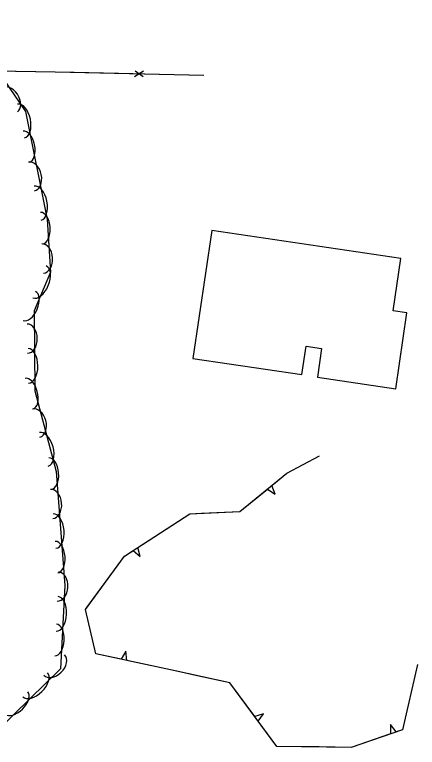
# Model space of a CAD drawing. Extents: x 954793 to 988390, y 1867850 to 1924428.
# Drawn here: x 961289 to 961425.5, y 1902483.2 to 1902731.6 of the extents above; entities that cross this region are included whole.
import ezdxf

# ---------------------------------------------------------------- set-up
doc = ezdxf.new("R2010")
doc.units = 0
for name, color, linetype in [('S_BUILDING', 7, 'Continuous'), ('S_FENCE', 7, 'Continuous'), ('S_TREE', 7, 'Continuous')]:
    doc.layers.add(name, color=color, linetype=linetype)

msp = doc.modelspace()

# ---------------------------------------------------------------- linework, layer by layer
at = {"layer": 'S_BUILDING'}
msp.add_lwpolyline([(961355.82, 1902658.43), (961349.4, 1902615.06), (961386.38, 1902609.59), (961387.79, 1902619.16), (961393.04, 1902618.38), (961391.6, 1902608.66), (961418.17, 1902604.73), (961421.98, 1902630.49), (961417.27, 1902631.19), (961419.9, 1902648.95)], close=True, dxfattribs=at)
at = {"layer": 'S_FENCE'}
for p, q in [((961332.72, 1902712.39), (961329.64, 1902710.52)), ((961332.5, 1902710.45), (961329.85, 1902712.45))]:
    msp.add_line(p, q, dxfattribs=at)
for points in [[(961353.15, 1902710.95), (961302.76, 1902712.1), (961236.71, 1902713.27), (961221.95, 1902713.1)], [(961309.21, 1902711.96), (961302.76, 1902712.1), (961289.22, 1902712.34)], [(961329.18, 1902711.5), (961309.21, 1902711.96)], [(961353.15, 1902710.95), (961333.17, 1902711.41)]]:
    msp.add_lwpolyline(points, dxfattribs=at)
at = {"layer": 'S_TREE'}
for p, q in [((961377.31, 1902569), (961376.22, 1902571.98)), ((961374.69, 1902570.74), (961377.31, 1902569)), ((961329.12, 1902549.88), (961331.54, 1902547.88)), ((961331.54, 1902547.88), (961330.76, 1902550.95)), ((961326.69, 1902515.76), (961325.05, 1902513.05)), ((961326.97, 1902512.63), (961326.69, 1902515.76)), ((961373.4, 1902494.58), (961370.37, 1902493.63)), ((961371.54, 1902492.05), (961373.4, 1902494.58)), ((961418.28, 1902488.38), (961416.42, 1902490.91)), ((961416.42, 1902490.91), (961416.42, 1902487.75))]:
    msp.add_line(p, q, dxfattribs=at)
for points in [[(961270.22, 1902731.59), (961292.65, 1902698.8), (961300.05, 1902662.17), (961301.13, 1902644.3), (961295.56, 1902631.15), (961295.82, 1902604), (961303.07, 1902576.67), (961306.05, 1902538.02), (961304.48, 1902509.77), (961283.55, 1902489.31), (961264.38, 1902514.74), (961260.73, 1902549.55), (961260.06, 1902598.79), (961248.2, 1902628.57), (961222.49, 1902657.96), (961223.98, 1902681.33), (961243.87, 1902708.89), (961269.69, 1902726.02)], [(961425.51, 1902511.27), (961420.43, 1902489.12), (961403.02, 1902483.16), (961377.84, 1902483.45), (961361.99, 1902505.07), (961343.37, 1902509.05), (961316.49, 1902514.92), (961313.01, 1902529.92), (961326.2, 1902547.98), (961348.36, 1902562.37), (961365.29, 1902563.16), (961381.3, 1902576.07), (961392.35, 1902581.97)], [(961376.22, 1902571.98), (961381.3, 1902576.07), (961392.35, 1902581.97)], [(961352.38, 1902562.56), (961365.29, 1902563.16), (961374.69, 1902570.74)], [(961330.76, 1902550.95), (961348.36, 1902562.37), (961352.38, 1902562.56)], [(961313.5, 1902530.6), (961326.2, 1902547.98), (961329.12, 1902549.88)], [(961325.05, 1902513.05), (961316.49, 1902514.92), (961313.01, 1902529.92), (961313.5, 1902530.6)], [(961351.41, 1902507.33), (961343.37, 1902509.05), (961326.97, 1902512.63)], [(961425.51, 1902511.27), (961420.43, 1902489.12), (961418.28, 1902488.38)], [(961370.37, 1902493.63), (961361.99, 1902505.07), (961351.41, 1902507.33)], [(961392.18, 1902483.29), (961377.84, 1902483.45), (961371.54, 1902492.05)], [(961416.42, 1902487.75), (961403.02, 1902483.16), (961392.18, 1902483.29)]]:
    msp.add_lwpolyline(points, dxfattribs=at)
for centre, major_axis, ratio in [((961287.1, 1902702.69), (-2.8, 4.09), 0.685311), ((961291.15, 1902695.52), (-1.16, 5.75), 0.55008), ((961292.9, 1902686.83), (-1.06, 5.24), 0.540699), ((961294.68, 1902676.68), (-0.98, 4.86), 0.685311), ((961296.77, 1902667.66), (-1.16, 5.75), 0.55008), ((961298.1, 1902659.21), (-0.32, 5.34), 0.540699), ((961298.46, 1902648.91), (-0.3, 4.95), 0.685311), ((961297.42, 1902640.98), (2.29, 5.4), 0.55008), ((961293.96, 1902632.82), (2.08, 4.92), 0.540699), ((961293.27, 1902621.74), (-0.05, 4.96), 0.685311), ((961293.62, 1902612.48), (-0.06, 5.87), 0.55008), ((961293.86, 1902603.1), (-1.37, 5.17), 0.540699), ((961296.25, 1902593.08), (-1.27, 4.79), 0.685311), ((961298.88, 1902584.2), (-1.51, 5.67), 0.55008), ((961301, 1902575.99), (-0.41, 5.33), 0.540699), ((961301.53, 1902565.7), (-0.38, 4.94), 0.685311), ((961302.5, 1902556.49), (-0.45, 5.85), 0.55008), ((961303.18, 1902547.65), (-0.41, 5.33), 0.540699), ((961303.64, 1902537.67), (0.27, 4.95), 0.685311), ((961303.39, 1902528.41), (0.32, 5.86), 0.55008), ((961302.9, 1902519.56), (0.3, 5.34), 0.540699), ((961302.38, 1902511.04), (3.54, 3.46), 0.685311), ((961295.94, 1902504.38), (4.2, 4.1), 0.55008), ((961289.59, 1902498.19), (3.82, 3.74), 0.540699)]:
    msp.add_ellipse(centre, major_axis=major_axis, ratio=ratio, start_param=3.141593, end_param=6.283185, dxfattribs=at)

doc.saveas('drawing.dxf')
